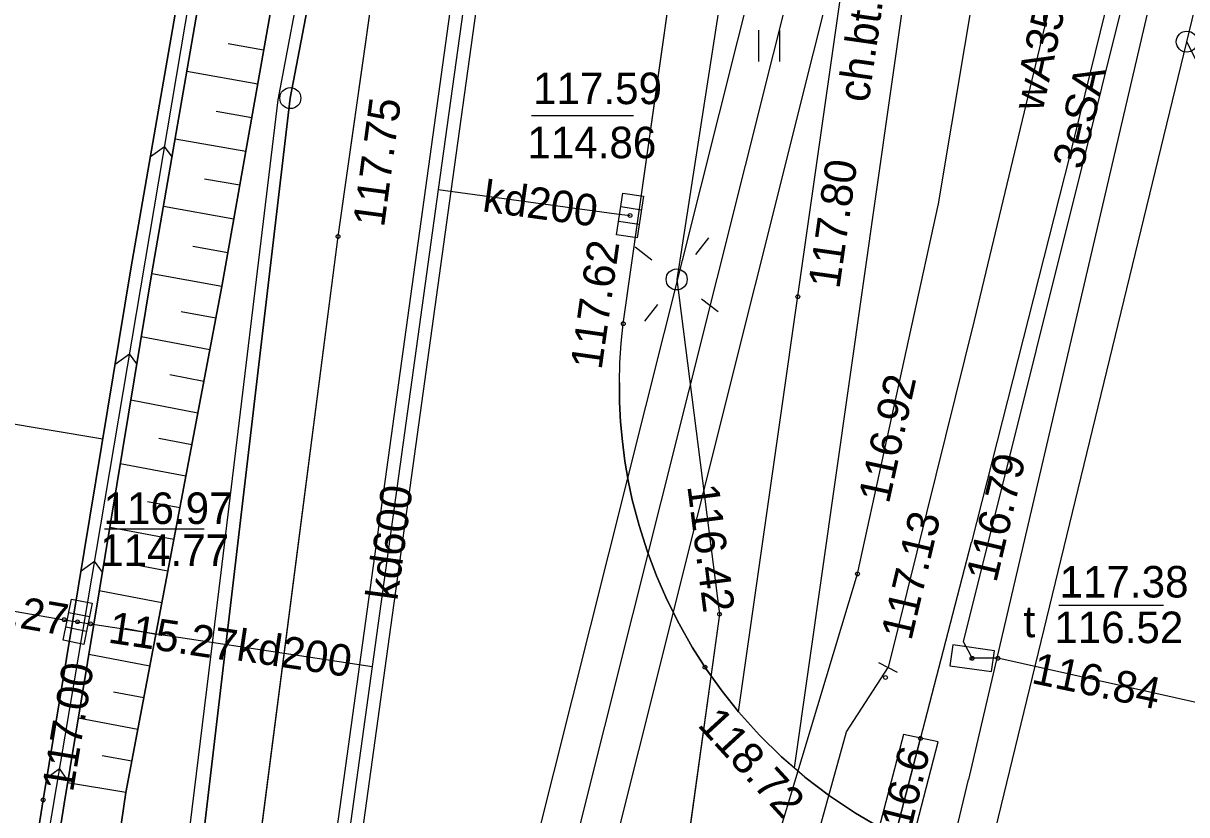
# Model space of a CAD drawing. Extents: x 6424617 to 6425697, y 5665845 to 5667190.
# Drawn here: x 6425279.71 to 6425307.38, y 5666041.12 to 5666059.94 of the extents above; entities that cross this region are included whole.
import ezdxf

# ---------------------------------------------------------------- set-up
doc = ezdxf.new("R2010")
doc.units = 0
for name, color, linetype in [('Warstwa 1', 7, 'Continuous'), ('Warstwa 10', 7, 'Continuous'), ('Warstwa 11', 7, 'Continuous'), ('Warstwa 12', 7, 'Continuous'), ('Warstwa 13', 7, 'Continuous'), ('Warstwa 14', 7, 'Continuous'), ('Warstwa 15', 7, 'Continuous'), ('Warstwa 2', 7, 'Continuous'), ('Warstwa 20', 7, 'Continuous'), ('Warstwa 21', 7, 'Continuous'), ('Warstwa 25', 7, 'Continuous'), ('Warstwa 4', 7, 'Continuous'), ('Warstwa 5', 7, 'Continuous'), ('Warstwa 6', 7, 'Continuous'), ('Warstwa 61', 7, 'Continuous'), ('Warstwa 8', 7, 'Continuous'), ('Warstwa 9', 7, 'Continuous')]:
    doc.layers.add(name, color=color, linetype=linetype)

msp = doc.modelspace()

# ---------------------------------------------------------------- linework, layer by layer
at = {"layer": 'Warstwa 1'}
for p, q in [((6425286.06, 5666058.16), (6425302.03, 5666141.46)), ((6425286.06, 5666058.16), (6425302.03, 5666141.46)), ((6425302.837, 5666040.775), (6425307.383, 5666059.502)), ((6425302.837, 5666040.775), (6425307.383, 5666059.502)), ((6425282.55, 5666028.38), (6425286.06, 5666058.16)), ((6425282.55, 5666028.38), (6425286.06, 5666058.16))]:
    msp.add_line(p, q, dxfattribs=at)
at = {"layer": 'Warstwa 10'}
for points in [[(6425306.533, 5666064.673), (6425304.596, 5666056.773), (6425302.259, 5666047.602)], [(6425297.467, 5666029.117), (6425297.567, 5666029.511), (6425302.259, 5666047.602)]]:
    msp.add_lwpolyline(points, dxfattribs=at)
for centre in [(6425307.383, 5666059.502), (6425286.06, 5666058.16)]:
    msp.add_circle(centre, 0.25, dxfattribs=at)
at = {"layer": 'Warstwa 12'}
for points in [[(6425296.951, 5666064.788), (6425295.25, 5666053.85), (6425296.27, 5666045.89), (6425293.86, 5666028.56), (6425292.43, 5666025.52), (6425291.65, 5666024.11), (6425288.83, 5665994.17), (6425287.83, 5665975.92), (6425286.82, 5665964.33), (6425286.44, 5665955.11), (6425286.26, 5665944.52), (6425287.12, 5665932.84), (6425287.31, 5665930.43), (6425287.34, 5665928.83), (6425286.89, 5665913.09), (6425286.83, 5665910.71), (6425286.37, 5665909.71), (6425285.66, 5665909.37), (6425284.056, 5665908.782)], [(6425284.879, 5666024.208), (6425284.913, 5666024.451), (6425287.713, 5666044.691), (6425289.283, 5666056.031), (6425290.508, 5666064.866)], [(6425291.112, 5666064.859), (6425289.877, 5666055.949), (6425288.307, 5666044.609), (6425285.507, 5666024.369), (6425285.473, 5666024.125)], [(6425298.01, 5666064.782), (6425291.439, 5666038.612), (6425288.274, 5666026.121)], [(6425290.019, 5666025.654), (6425292.967, 5666037.138), (6425299.882, 5666064.753)], [(6425305.154, 5666064.69), (6425302.322, 5666052.875)], [(6425307.484, 5666064.661), (6425302.19, 5666041.957)], [(6425306.92, 5666064.668), (6425302.239, 5666045.93)], [(6425249.853, 5665916.451), (6425257.322, 5665986.265), (6425257.996, 5665991.774), (6425259.902, 5665998.815), (6425278.784, 5665998.07), (6425290.152, 5665998.127), (6425291.322, 5666010.577), (6425294.028, 5666028.454), (6425294.307, 5666029.462), (6425299.552, 5666046.846), (6425301.479, 5666055.643), (6425302.424, 5666061.292)], [(6425289.58, 5666055.99), (6425293.82, 5666055.41), (6425294.14, 5666055.37)], [(6425302.322, 5666052.875), (6425300.28, 5666044.62)], [(6425265.7, 5666048.35), (6425265.94, 5666048.31), (6425280.68, 5666045.76), (6425281, 5666045.71), (6425281.31, 5666045.66), (6425288.01, 5666044.65)], [(6425302.239, 5666045.93), (6425302.066, 5666045.24), (6425302.227, 5666044.935)], [(6425302.225, 5666044.802), (6425302.276, 5666044.842)], [(6425370.845, 5666028.363), (6425351.556, 5666033.966), (6425302.887, 5666044.841), (6425302.276, 5666044.842), (6425302.227, 5666044.935)], [(6425275.56, 5665945.62), (6425277.25, 5665945.27), (6425279.12, 5665945.43), (6425285.24, 5665945.74), (6425285.89, 5665946.18), (6425286.26, 5665946.67), (6425288.49, 5665958.77), (6425292.69, 5666013.05), (6425293.23, 5666019.01), (6425293.68, 5666024.67), (6425293.77, 5666025.34), (6425294.57, 5666026.07), (6425299.29, 5666043.09), (6425300.28, 5666044.62)], [(6425253.544, 5665915.623), (6425265.869, 5665950.435), (6425266.779, 5665950.417), (6425296.453, 5665961.394), (6425297.023, 5665964.259), (6425297.478, 5665978.649), (6425298.169, 5665995.052), (6425299.378, 5666026.719), (6425299.402, 5666028.422), (6425299.614, 5666031.156), (6425302.19, 5666041.957)]]:
    msp.add_lwpolyline(points, dxfattribs=at)
at = {"layer": 'Warstwa 14'}
for p, q in [((6425294.219, 5666057.737), (6425291.797, 5666057.737)), ((6425284.009, 5666047.91), (6425281.643, 5666047.91)), ((6425304.338, 5666046.104), (6425306.829, 5666046.104))]:
    msp.add_line(p, q, dxfattribs=at)
for centre in [(6425294.14, 5666055.37), (6425299.552, 5666046.846), (6425296.27, 5666045.89), (6425280.68, 5666045.76), (6425281, 5666045.71), (6425281.31, 5666045.66), (6425302.276, 5666044.842), (6425302.276, 5666044.842), (6425302.887, 5666044.841), (6425300.216, 5666044.385), (6425301.049, 5666042.937)]:
    msp.add_circle(centre, 0.045, dxfattribs=at)
at = {"layer": 'Warstwa 2'}
msp.add_lwpolyline([(6425287.05, 5666064.908), (6425285.764, 5666058.117), (6425284.41, 5666046.878), (6425283.378, 5666038.474), (6425280.609, 5666010.885), (6425279.628, 5665998.679), (6425277.712, 5665977.877)], dxfattribs=at)
msp.add_circle((6425295.25, 5666053.85), 0.25, dxfattribs=at)
at = {"layer": 'Warstwa 20'}
msp.add_line((6425300.501, 5666044.504), (6425300.059, 5666044.736), dxfattribs=at)
msp.add_lwpolyline([(6425274.949, 5665987.159), (6425275.559, 5665987.138), (6425275.769, 5665999.899), (6425275.8, 5666002.709), (6425276.166, 5666005.273), (6425278.02, 5666017.084), (6425280.364, 5666029.435), (6425282.145, 5666041.647), (6425284.433, 5666053.68), (6425286.419, 5666064.915)], dxfattribs=at)
at = {"layer": 'Warstwa 21'}
for points in [[(6425274.449, 5665987.148), (6425274.3, 5665999.965), (6425274.385, 5666002.465), (6425274.649, 5666005.431), (6425275.221, 5666009.982), (6425276.3, 5666017.115), (6425278.285, 5666029.573), (6425280.181, 5666041.473), (6425282.269, 5666054.099), (6425284.15, 5666064.943)], [(6425274.949, 5665987.159), (6425274.8, 5665999.956), (6425274.885, 5666002.436), (6425275.148, 5666005.382), (6425275.72, 5666009.913), (6425276.799, 5666017.046), (6425278.784, 5666029.504), (6425280.679, 5666041.384), (6425282.768, 5666054.01), (6425284.664, 5666064.936)]]:
    msp.add_lwpolyline(points, dxfattribs=at)
at = {"layer": 'Warstwa 25'}
for centre in [(6425287.195, 5666054.87), (6425298.131, 5666053.438), (6425293.98, 5666052.797), (6425295.923, 5666044.63), (6425280.181, 5666041.473)]:
    msp.add_circle(centre, 0.045, dxfattribs=at)
at = {"layer": 'Warstwa 4'}
for p, q in [((6425293.919, 5666055.58), (6425294.413, 5666055.506)), ((6425293.867, 5666055.234), (6425294.361, 5666055.16)), ((6425280.79, 5666045.931), (6425281.28, 5666045.832)), ((6425280.72, 5666045.588), (6425281.21, 5666045.489))]:
    msp.add_line(p, q, dxfattribs=at)
for points in [[(6425293.819, 5666054.913), (6425293.967, 5666055.902), (6425294.461, 5666055.827), (6425294.313, 5666054.838)], [(6425280.656, 5666045.27), (6425280.854, 5666046.25), (6425281.344, 5666046.15), (6425281.146, 5666045.17)], [(6425302.806, 5666045.021), (6425301.815, 5666045.158), (6425301.746, 5666044.663), (6425302.737, 5666044.526)]]:
    msp.add_lwpolyline(points, close=True, dxfattribs=at)
for points in [[(6425295.708, 5666054.444), (6425296.013, 5666054.84)], [(6425294.656, 5666054.308), (6425294.26, 5666054.613)], [(6425295.844, 5666053.392), (6425296.24, 5666053.087)], [(6425294.792, 5666053.256), (6425294.487, 5666052.86)]]:
    msp.add_lwpolyline(points, dxfattribs=at)
at = {"layer": 'Warstwa 5'}
for p, q in [((6425293.98, 5666052.797), (6425295.504, 5666063.563)), ((6425296.724, 5666043.565), (6425299.519, 5666063.171)), ((6425297.205, 5666059.029), (6425297.205, 5666059.779)), ((6425297.705, 5666059.029), (6425297.705, 5666059.779)), ((6425293.931, 5666052.332), (6425293.98, 5666052.797)), ((6425293.9, 5666051.865), (6425293.931, 5666052.332)), ((6425293.887, 5666051.397), (6425293.9, 5666051.865)), ((6425293.887, 5666051.397), (6425293.892, 5666050.929)), ((6425293.892, 5666050.929), (6425293.916, 5666050.462)), ((6425293.916, 5666050.462), (6425293.959, 5666049.995)), ((6425293.959, 5666049.995), (6425294.019, 5666049.531)), ((6425294.019, 5666049.531), (6425294.097, 5666049.07)), ((6425294.097, 5666049.07), (6425294.194, 5666048.612)), ((6425294.194, 5666048.612), (6425294.354, 5666047.999)), ((6425294.354, 5666047.999), (6425294.546, 5666047.396)), ((6425294.546, 5666047.396), (6425294.769, 5666046.804)), ((6425294.769, 5666046.804), (6425295.023, 5666046.224)), ((6425295.023, 5666046.224), (6425295.306, 5666045.658)), ((6425295.306, 5666045.658), (6425295.619, 5666045.108)), ((6425295.619, 5666045.108), (6425295.96, 5666044.574)), ((6425295.96, 5666044.574), (6425296.329, 5666044.06)), ((6425296.329, 5666044.06), (6425296.724, 5666043.565))]:
    msp.add_line(p, q, dxfattribs=at)
at = {"layer": 'Warstwa 6'}
for points in [[(6425325.89, 5666241.74), (6425306.64, 5666159.22), (6425302.03, 5666141.46), (6425286.06, 5666058.16), (6425282.55, 5666028.38), (6425277.55, 5665972.9), (6425261.42, 5665964.23), (6425258.752, 5665937.662), (6425276.622, 5665932.707), (6425278.506, 5665940.485), (6425294.186, 5666005.104), (6425300.721, 5666032.019), (6425302.837, 5666040.775), (6425307.383, 5666059.502), (6425320.3, 5666112.75), (6425321.48, 5666117.61), (6425331.55, 5666159.11), (6425352.539, 5666245.598)], [(6425312.278, 5666201.804), (6425305.245, 5666173.41), (6425290.169, 5666109.024), (6425288.966, 5666103.799), (6425282.481, 5666076.105), (6425255.27, 5665979.789), (6425246.948, 5665948.976), (6425244.899, 5665943.26), (6425258.752, 5665937.662), (6425261.42, 5665964.23), (6425277.55, 5665972.9), (6425282.55, 5666028.38), (6425286.06, 5666058.16), (6425302.03, 5666141.46), (6425306.64, 5666159.22), (6425325.89, 5666241.74)], [(6425278.103, 5665959.614), (6425278.208, 5665959.931), (6425278.299, 5665960.252), (6425278.376, 5665960.577), (6425278.438, 5665960.905), (6425278.485, 5665961.235), (6425278.518, 5665961.567), (6425280.005, 5665984.097), (6425282.141, 5666010.997), (6425284.997, 5666037.835), (6425287.195, 5666054.87), (6425288.581, 5666064.589), (6425288.629, 5666064.889)], [(6425300.136, 5666040.787), (6425299.5, 5666041.16), (6425298.888, 5666041.571), (6425298.302, 5666042.019), (6425297.745, 5666042.501), (6425297.218, 5666043.017), (6425296.724, 5666043.565), (6425296.329, 5666044.06), (6425295.96, 5666044.574), (6425295.619, 5666045.108), (6425295.306, 5666045.658), (6425295.023, 5666046.224), (6425294.769, 5666046.804), (6425294.546, 5666047.396), (6425294.354, 5666047.999), (6425294.194, 5666048.612), (6425294.097, 5666049.07), (6425294.019, 5666049.531), (6425293.959, 5666049.995), (6425293.916, 5666050.462), (6425293.892, 5666050.929), (6425293.887, 5666051.397), (6425293.9, 5666051.865), (6425293.931, 5666052.332), (6425293.98, 5666052.797), (6425295.504, 5666063.563)]]:
    msp.add_lwpolyline(points, dxfattribs=at)
msp.add_lwpolyline([(6425307.383, 5666059.502), (6425314.293, 5666045.457), (6425313.127, 5666038.29), (6425302.837, 5666040.775)], close=True, dxfattribs=at)
at = {"layer": 'Warstwa 61'}
for points in [[(6425290.81, 5666064.863), (6425290.805, 5666064.825), (6425289.58, 5666055.99), (6425289.58, 5666055.99), (6425289.58, 5666055.99), (6425288.01, 5666044.65), (6425285.21, 5666024.41), (6425285.12, 5666023.77), (6425284.61, 5666023.37), (6425279.65, 5666019.57), (6425279.12, 5666019.16), (6425279.07, 5666018.5), (6425277.36, 5665993.75), (6425275.68, 5665968.82), (6425275.45, 5665966.2), (6425275.439, 5665966.023), (6425275.41, 5665965.55), (6425274.76, 5665965.59), (6425248.45, 5665967.08), (6425247.95, 5665967.11)], [(6425269.78, 5665962.199), (6425271.18, 5665963.206), (6425276.132, 5665980.161), (6425283.299, 5666005.062), (6425288.56, 5666023.714), (6425288.702, 5666024.841), (6425289.147, 5666025.888), (6425292.203, 5666037.875), (6425298.894, 5666064.561), (6425298.946, 5666064.768)], [(6425298.038, 5666031.326), (6425301.051, 5666042.945)]]:
    msp.add_lwpolyline(points, dxfattribs=at)
at = {"layer": 'Warstwa 8'}
for p, q in [((6425287.195, 5666054.87), (6425288.581, 5666064.589)), ((6425293.98, 5666052.797), (6425295.504, 5666063.563)), ((6425284.997, 5666037.835), (6425287.195, 5666054.87)), ((6425293.931, 5666052.332), (6425293.98, 5666052.797)), ((6425293.9, 5666051.865), (6425293.931, 5666052.332)), ((6425293.887, 5666051.397), (6425293.9, 5666051.865)), ((6425293.887, 5666051.397), (6425293.892, 5666050.929)), ((6425293.892, 5666050.929), (6425293.916, 5666050.462)), ((6425293.916, 5666050.462), (6425293.959, 5666049.995)), ((6425293.959, 5666049.995), (6425294.019, 5666049.531)), ((6425294.019, 5666049.531), (6425294.097, 5666049.07)), ((6425294.097, 5666049.07), (6425294.194, 5666048.612)), ((6425294.194, 5666048.612), (6425294.354, 5666047.999)), ((6425294.354, 5666047.999), (6425294.546, 5666047.396)), ((6425294.546, 5666047.396), (6425294.769, 5666046.804)), ((6425294.769, 5666046.804), (6425295.023, 5666046.224)), ((6425295.023, 5666046.224), (6425295.306, 5666045.658)), ((6425296.27, 5666045.89), (6425293.86, 5666028.56)), ((6425295.306, 5666045.658), (6425295.619, 5666045.108)), ((6425295.619, 5666045.108), (6425295.96, 5666044.574)), ((6425295.96, 5666044.574), (6425296.329, 5666044.06)), ((6425296.329, 5666044.06), (6425296.724, 5666043.565)), ((6425296.724, 5666043.565), (6425297.218, 5666043.017)), ((6425297.218, 5666043.017), (6425297.745, 5666042.501)), ((6425297.745, 5666042.501), (6425298.051, 5666042.236)), ((6425298.051, 5666042.236), (6425298.302, 5666042.019)), ((6425298.302, 5666042.019), (6425298.888, 5666041.571)), ((6425298.888, 5666041.571), (6425299.5, 5666041.16)), ((6425299.5, 5666041.16), (6425300.136, 5666040.787))]:
    msp.add_line(p, q, dxfattribs=at)
msp.add_lwpolyline([(6425297.598, 5666031.43), (6425298.457, 5666031.227), (6425301.473, 5666042.859), (6425300.645, 5666043.028)], close=True, dxfattribs=at)
at = {"layer": 'Warstwa 9'}
for p, q in [((6425280.04, 5666039.054), (6425284.407, 5666064.94)), ((6425296.724, 5666043.565), (6425299.519, 5666063.171)), ((6425298.051, 5666042.236), (6425301.005, 5666062.954)), ((6425285.426, 5666059.297), (6425284.582, 5666059.447)), ((6425285.284, 5666058.495), (6425283.598, 5666058.794)), ((6425285.142, 5666057.692), (6425284.3, 5666057.842)), ((6425282.733, 5666056.773), (6425283.069, 5666057.012)), ((6425283.246, 5666056.764), (6425283.069, 5666057.012)), ((6425285, 5666056.89), (6425283.319, 5666057.188)), ((6425284.858, 5666056.088), (6425284.019, 5666056.236)), ((6425284.717, 5666055.285), (6425283.041, 5666055.582)), ((6425284.575, 5666054.482), (6425283.739, 5666054.633)), ((6425284.433, 5666053.68), (6425282.764, 5666053.985)), ((6425284.29, 5666052.928), (6425283.465, 5666053.082)), ((6425267.005, 5666052.474), (6425281.602, 5666050.063)), ((6425284.147, 5666052.176), (6425282.516, 5666052.487)), ((6425281.895, 5666051.837), (6425282.237, 5666052.081)), ((6425282.409, 5666051.84), (6425282.237, 5666052.081)), ((6425284.004, 5666051.424), (6425283.198, 5666051.578)), ((6425283.861, 5666050.672), (6425282.266, 5666050.976)), ((6425283.718, 5666049.92), (6425282.93, 5666050.07)), ((6425283.575, 5666049.168), (6425282.016, 5666049.465)), ((6425283.432, 5666048.416), (6425282.661, 5666048.563)), ((6425283.289, 5666047.664), (6425281.766, 5666047.954)), ((6425281.082, 5666046.919), (6425281.405, 5666047.149)), ((6425281.59, 5666046.89), (6425281.405, 5666047.149)), ((6425283.146, 5666046.911), (6425282.394, 5666047.055)), ((6425283.003, 5666046.159), (6425281.516, 5666046.442)), ((6425282.86, 5666045.407), (6425282.126, 5666045.547)), ((6425282.717, 5666044.655), (6425281.266, 5666044.931)), ((6425282.574, 5666043.903), (6425281.858, 5666044.04)), ((6425282.431, 5666043.151), (6425281.016, 5666043.421)), ((6425296.724, 5666043.565), (6425297.218, 5666043.017)), ((6425297.218, 5666043.017), (6425297.745, 5666042.501)), ((6425282.288, 5666042.399), (6425281.588, 5666042.525)), ((6425297.745, 5666042.501), (6425298.051, 5666042.236)), ((6425280.268, 5666042.001), (6425280.573, 5666042.218)), ((6425280.771, 5666041.94), (6425280.573, 5666042.218)), ((6425282.145, 5666041.647), (6425280.761, 5666041.88))]:
    msp.add_line(p, q, dxfattribs=at)
for points in [[(6425274.449, 5665987.148), (6425274.378, 5665987.143), (6425273.879, 5665987.11), (6425267.06, 5665986.2), (6425260.19, 5665986.2), (6425260.11, 5665995.62), (6425260.004, 5666006.005), (6425264.186, 5666034.819), (6425267.005, 5666052.474), (6425269.154, 5666065.123), (6425284.15, 5666064.943), (6425282.269, 5666054.099), (6425280.181, 5666041.473), (6425278.285, 5666029.573), (6425276.3, 5666017.115), (6425275.221, 5666009.982), (6425274.649, 5666005.431), (6425274.385, 5666002.465), (6425274.3, 5665999.965)], [(6425274.949, 5665987.159), (6425274.449, 5665987.148), (6425274.3, 5665999.965), (6425274.385, 5666002.465), (6425274.649, 5666005.431), (6425275.221, 5666009.982), (6425276.3, 5666017.115), (6425278.285, 5666029.573), (6425280.181, 5666041.473), (6425282.269, 5666054.099), (6425284.15, 5666064.943), (6425284.664, 5666064.936), (6425282.768, 5666054.01), (6425280.679, 5666041.384), (6425278.784, 5666029.504), (6425276.799, 5666017.046), (6425275.72, 5666009.913), (6425275.148, 5666005.382), (6425274.885, 5666002.436), (6425274.8, 5665999.956)], [(6425286.419, 5666064.915), (6425284.433, 5666053.68), (6425282.145, 5666041.647), (6425280.364, 5666029.435), (6425278.02, 5666017.084), (6425276.166, 5666005.273), (6425275.8, 5666002.709), (6425275.769, 5665999.899), (6425275.559, 5665987.138), (6425274.949, 5665987.159), (6425274.8, 5665999.956), (6425274.885, 5666002.436), (6425275.148, 5666005.382), (6425275.72, 5666009.913), (6425276.799, 5666017.046), (6425278.784, 5666029.504), (6425280.679, 5666041.384), (6425282.768, 5666054.01), (6425284.664, 5666064.936)]]:
    msp.add_lwpolyline(points, close=True, dxfattribs=at)

# ---------------------------------------------------------------- texts
at = {"layer": 'Warstwa 11'}
msp.add_text('3eSA', height=0.75, rotation=76.9081, dxfattribs=at).set_placement((6425304.914, 5666056.438))
at = {"layer": 'Warstwa 13'}
for s, rotation, p in [('wA350', 77.5212, (6425303.949, 5666057.813)), ('kd200', 352.2086, (6425290.607, 5666055.471)), ('kd600', 82.1163, (6425288.602, 5666046.193)), ('kd200', 351.4294, (6425284.755, 5666044.799))]:
    msp.add_text(s, height=0.75, rotation=rotation, dxfattribs=at).set_placement(p)
at = {"layer": 'Warstwa 14'}
for s, p in [('114.86', (6425291.698, 5666056.73)), ('114.77', (6425281.536, 5666047.035)), ('116.52', (6425304.232, 5666045.202))]:
    msp.add_text(s, height=0.75, dxfattribs=at).set_placement(p)
for s, rotation, p in [('116.92', 77.6472, (6425300.297, 5666048.495)), ('116.79', 76.6618, (6425302.852, 5666046.619)), ('116.42', 277.3001, (6425295.501, 5666048.939)), ('117.13', 76.7592, (6425300.83, 5666045.24)), ('115.27', 350.1861, (6425277.678, 5666045.899)), ('115.27', 351.4294, (6425281.703, 5666045.218)), ('116.84', 348.0948, (6425303.663, 5666044.257)), ('116.6', 76.1518, (6425300.682, 5666040.193))]:
    msp.add_text(s, height=0.75, rotation=rotation, dxfattribs=at).set_placement(p)
at = {"layer": 'Warstwa 15'}
for s, p in [('117.59', (6425291.833, 5666058.017)), ('116.97', (6425281.618, 5666048.035)), ('117.38', (6425304.357, 5666046.287))]:
    msp.add_text(s, height=0.75, dxfattribs=at).set_placement(p)
at = {"layer": 'Warstwa 25'}
for s, rotation, p in [('117.75', 82.3684, (6425288.289, 5666055.072)), ('117.80', 81.8871, (6425299.118, 5666053.605)), ('117.62', 81.9444, (6425293.462, 5666051.683)), ('117.00', 80.6094, (6425280.89, 5666041.641)), ('118.72', 312.5485, (6425295.724, 5666043.246))]:
    msp.add_text(s, height=0.75, rotation=rotation, dxfattribs=at).set_placement(p)
at = {"layer": 'Warstwa 5'}
msp.add_text('t', height=0.75, dxfattribs=at).set_placement((6425303.499, 5666045.342))
at = {"layer": 'Warstwa 9'}
msp.add_text('ch.bt.', height=0.75, rotation=81.8871, dxfattribs=at).set_placement((6425299.814, 5666058.037))

doc.saveas('drawing.dxf')
